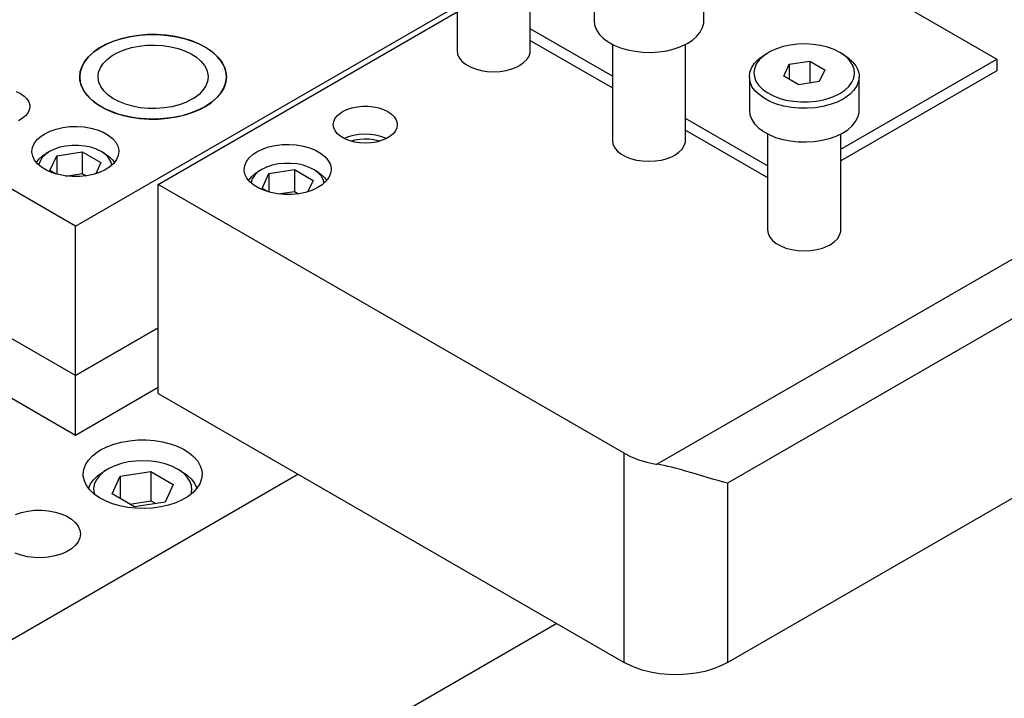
# Model space of a CAD drawing. Header units: inches. Extents: x 3 to 351, y 4 to 271.
# Tile 291 of 530: x 91.67 to 98.4, y 251.56 to 256.2. Entities that reach past the tile are written whole.
import ezdxf

# ---------------------------------------------------------------- set-up
doc = ezdxf.new("R2010")
doc.units = ezdxf.units.IN
doc.header["$LTSCALE"] = 0.5
doc.header["$MEASUREMENT"] = 0
doc.layers.add('DSS', color=7, linetype='Continuous')

msp = doc.modelspace()

# ---------------------------------------------------------------- linework, layer by layer
at = {"layer": 'DSS', "color": 30, "linetype": 'Continuous'}
for p, q in [((77.5758, 267.9231), (98.347, 255.931)), ((95.7211, 255.814), (95.1605, 256.1377)), ((95.1605, 256.0577), (95.7211, 255.734)), ((97.2818, 255.316), (98.347, 255.931)), ((98.347, 255.931), (98.347, 255.8509)), ((98.347, 255.8509), (97.2818, 255.2359)), ((96.7818, 255.2017), (96.2211, 255.5253)), ((96.2211, 255.4453), (96.7818, 255.1216))]:
    msp.add_line(p, q, dxfattribs=at)
at = {"layer": 'DSS', "color": 136, "linetype": 'Continuous'}
for p, q in [((94.6605, 256.6449), (94.6605, 255.9897)), ((95.1605, 255.9897), (95.1605, 256.6449)), ((95.5961, 256.4235), (95.5961, 256.1939)), ((96.3461, 256.1939), (96.3461, 256.4235)), ((95.5961, 256.1939), (95.6001, 256.1624)), ((95.6001, 256.1624), (95.612, 256.1315)), ((96.3371, 256.1467), (96.3451, 256.1779)), ((96.3451, 256.1779), (96.3461, 256.1939)), ((95.612, 256.1315), (95.6316, 256.102)), ((95.6316, 256.102), (95.6584, 256.0744)), ((96.2981, 256.0878), (96.3213, 256.1164)), ((96.3213, 256.1164), (96.3371, 256.1467)), ((95.6584, 256.0744), (95.6918, 256.0494)), ((95.6918, 256.0494), (95.7312, 256.0275)), ((95.7211, 256.0325), (95.7211, 255.3774)), ((95.7312, 256.0275), (95.7757, 256.0091)), ((96.1892, 256.0177), (96.2313, 256.038)), ((96.2211, 255.3774), (96.2211, 256.0325)), ((96.2313, 256.038), (96.2678, 256.0615)), ((96.2678, 256.0615), (96.2981, 256.0878)), ((96.9359, 256.0273), (96.8868, 256.0166)), ((96.9872, 256.0335), (96.9359, 256.0273)), ((97.0395, 256.0351), (96.9872, 256.0335)), ((97.0917, 256.0321), (97.0395, 256.0351)), ((97.1424, 256.0246), (97.0917, 256.0321)), ((97.1906, 256.0127), (97.1424, 256.0246)), ((95.7757, 256.0091), (95.8244, 255.9946)), ((95.8244, 255.9946), (95.8762, 255.9844)), ((95.8762, 255.9844), (95.93, 255.9787)), ((95.93, 255.9787), (95.9847, 255.9775)), ((95.9847, 255.9775), (96.0391, 255.981)), ((96.0391, 255.981), (96.0921, 255.9889)), ((96.0921, 255.9889), (96.1425, 256.0013)), ((96.1425, 256.0013), (96.1892, 256.0177)), ((96.719, 255.9306), (96.7525, 255.9556)), ((96.7546, 255.954), (96.7269, 255.9284)), ((96.7525, 255.9556), (96.7666, 255.9642)), ((96.7887, 255.977), (96.7546, 255.954)), ((96.7887, 255.977), (96.7666, 255.9642)), ((96.7999, 255.9832), (96.7887, 255.977)), ((96.8411, 256.0018), (96.7999, 255.9832)), ((96.8868, 256.0166), (96.8411, 256.0018)), ((97.2351, 255.9967), (97.1906, 256.0127)), ((97.2749, 255.977), (97.2351, 255.9967)), ((97.297, 255.9642), (97.2749, 255.977)), ((97.2855, 255.9706), (97.2749, 255.977)), ((97.3178, 255.9467), (97.2855, 255.9706)), ((97.297, 255.9642), (97.3327, 255.9403)), ((96.6727, 255.8735), (96.6922, 255.903)), ((96.6922, 255.903), (96.719, 255.9306)), ((96.7063, 255.9005), (96.6933, 255.8712)), ((96.7269, 255.9284), (96.7063, 255.9005)), ((96.8924, 255.8151), (96.9297, 255.8956)), ((96.9297, 255.8956), (97.0692, 255.9172)), ((96.9297, 255.8956), (96.9297, 255.7935)), ((97.0692, 255.9172), (97.1712, 255.8582)), ((97.0692, 255.9172), (97.0692, 255.7677)), ((97.3435, 255.9204), (97.3178, 255.9467)), ((97.3327, 255.9403), (97.3621, 255.9137)), ((97.3619, 255.892), (97.3435, 255.9204)), ((97.3726, 255.8624), (97.3619, 255.892)), ((97.3621, 255.9137), (97.3844, 255.8848)), ((96.6568, 255.8112), (96.6608, 255.8427)), ((96.6608, 255.8427), (96.6727, 255.8735)), ((96.6933, 255.8712), (96.6881, 255.8411)), ((96.6881, 255.8411), (96.691, 255.8109)), ((97.1712, 255.8582), (97.1339, 255.7777)), ((97.3703, 255.8021), (97.3755, 255.8322)), ((97.3755, 255.8322), (97.3726, 255.8624)), ((97.3844, 255.8848), (97.3992, 255.8544)), ((97.3992, 255.8544), (97.4062, 255.823)), ((97.4062, 255.823), (97.4068, 255.8112)), ((96.6568, 255.8112), (96.6568, 255.5815)), ((96.6569, 255.8071), (96.6568, 255.8112)), ((96.6619, 255.7756), (96.6569, 255.8071)), ((96.6748, 255.7449), (96.6619, 255.7756)), ((96.691, 255.8109), (96.7017, 255.7813)), ((96.7017, 255.7813), (96.7201, 255.753)), ((96.7201, 255.753), (96.7458, 255.7266)), ((96.9944, 255.7562), (96.8924, 255.8151)), ((97.1339, 255.7777), (96.9944, 255.7562)), ((97.3367, 255.745), (97.3573, 255.7728)), ((97.3573, 255.7728), (97.3703, 255.8021)), ((97.4028, 255.7796), (97.3909, 255.7488)), ((97.4068, 255.8112), (97.4028, 255.7796)), ((97.4068, 255.5815), (97.4068, 255.8112)), ((96.6953, 255.7156), (96.6748, 255.7449)), ((96.723, 255.6884), (96.6953, 255.7156)), ((96.7572, 255.6637), (96.723, 255.6884)), ((96.7458, 255.7266), (96.7781, 255.7028)), ((96.7781, 255.7028), (96.8163, 255.6821)), ((97.2521, 255.6843), (97.2749, 255.6963)), ((97.2749, 255.6963), (97.309, 255.7193)), ((97.309, 255.7193), (97.3367, 255.745)), ((97.3446, 255.6917), (97.3111, 255.6667)), ((97.3714, 255.7193), (97.3446, 255.6917)), ((97.3909, 255.7488), (97.3714, 255.7193)), ((96.7973, 255.6422), (96.7572, 255.6637)), ((96.8424, 255.6243), (96.7973, 255.6422)), ((96.8163, 255.6821), (96.8595, 255.6649)), ((96.8915, 255.6104), (96.8424, 255.6243)), ((96.8595, 255.6649), (96.9067, 255.6518)), ((96.9067, 255.6518), (96.9568, 255.643)), ((96.9568, 255.643), (97.0087, 255.6387)), ((97.0087, 255.6387), (97.0611, 255.6389)), ((97.0611, 255.6389), (97.1128, 255.6438)), ((97.1128, 255.6438), (97.1626, 255.6531)), ((97.2093, 255.6205), (97.1594, 255.6076)), ((97.1626, 255.6531), (97.2094, 255.6668)), ((97.2555, 255.6374), (97.2093, 255.6205)), ((97.2094, 255.6668), (97.2521, 255.6843)), ((97.297, 255.6581), (97.2555, 255.6374)), ((97.3111, 255.6667), (97.297, 255.6581)), ((96.6568, 255.5815), (96.6608, 255.55)), ((96.6608, 255.55), (96.6727, 255.5192)), ((96.9437, 255.6007), (96.8915, 255.6104)), ((96.9977, 255.5956), (96.9437, 255.6007)), ((97.0524, 255.595), (96.9977, 255.5956)), ((97.1067, 255.599), (97.0524, 255.595)), ((97.1594, 255.6076), (97.1067, 255.599)), ((97.3978, 255.5343), (97.4058, 255.5656)), ((97.4058, 255.5656), (97.4068, 255.5815)), ((96.6727, 255.5192), (96.6922, 255.4896)), ((96.6922, 255.4896), (96.719, 255.4621)), ((97.3587, 255.4755), (97.382, 255.5041)), ((97.382, 255.5041), (97.3978, 255.5343)), ((96.719, 255.4621), (96.7525, 255.4371)), ((96.7525, 255.4371), (96.7919, 255.4151)), ((96.7818, 255.4201), (96.7818, 254.765)), ((97.2499, 255.4054), (97.292, 255.4256)), ((97.2818, 254.765), (97.2818, 255.4201)), ((97.292, 255.4256), (97.3285, 255.4491)), ((97.3285, 255.4491), (97.3587, 255.4755)), ((96.7919, 255.4151), (96.8364, 255.3967)), ((96.8364, 255.3967), (96.8851, 255.3823)), ((96.8851, 255.3823), (96.9369, 255.3721)), ((96.9369, 255.3721), (96.9907, 255.3663)), ((96.9907, 255.3663), (97.0454, 255.3652)), ((97.0454, 255.3652), (97.0998, 255.3686)), ((97.0998, 255.3686), (97.1527, 255.3766)), ((97.1527, 255.3766), (97.2031, 255.3889)), ((97.2031, 255.3889), (97.2499, 255.4054))]:
    msp.add_line(p, q, dxfattribs=at)
at = {"layer": 'DSS', "color": 9, "linetype": 'Continuous'}
for p, q in [((92.0538, 253.7689), (87.2808, 256.5245)), ((92.0538, 253.7689), (87.2808, 256.5245)), ((92.0538, 254.7895), (94.6605, 256.2945)), ((92.6195, 255.0753), (94.6605, 256.2537)), ((92.4851, 256.0936), (92.424, 256.0841)), ((92.4329, 256.0858), (92.4943, 256.0946)), ((92.5478, 256.0985), (92.4851, 256.0936)), ((92.4943, 256.0946), (92.5571, 256.0988)), ((92.6111, 256.0988), (92.5478, 256.0985)), ((92.5571, 256.0988), (92.6204, 256.0985)), ((92.6739, 256.0946), (92.6111, 256.0988)), ((92.6204, 256.0985), (92.6831, 256.0936)), ((92.7353, 256.0858), (92.6739, 256.0946)), ((92.6831, 256.0936), (92.7442, 256.0841)), ((92.2597, 256.0304), (92.2142, 256.0051)), ((92.2205, 256.009), (92.2669, 256.0339)), ((92.3104, 256.0523), (92.2597, 256.0304)), ((92.2669, 256.0339), (92.3183, 256.0552)), ((92.3655, 256.0703), (92.3104, 256.0523)), ((92.3183, 256.0552), (92.3739, 256.0726)), ((92.424, 256.0841), (92.3655, 256.0703)), ((92.3739, 256.0726), (92.4329, 256.0858)), ((92.4883, 256.02), (92.5421, 256.0258)), ((92.5421, 256.0258), (92.5969, 256.0271)), ((92.5969, 256.0271), (92.6514, 256.0237)), ((92.6514, 256.0237), (92.7045, 256.0158)), ((92.7943, 256.0726), (92.7353, 256.0858)), ((92.7442, 256.0841), (92.8027, 256.0703)), ((92.8499, 256.0552), (92.7943, 256.0726)), ((92.8027, 256.0703), (92.8578, 256.0523)), ((92.9013, 256.0339), (92.8499, 256.0552)), ((92.8578, 256.0523), (92.9085, 256.0304)), ((92.9476, 256.009), (92.9013, 256.0339)), ((92.9085, 256.0304), (92.954, 256.0051)), ((92.1746, 255.9766), (92.1415, 255.9454)), ((92.1459, 255.9502), (92.18, 255.9809)), ((92.2142, 256.0051), (92.1746, 255.9766)), ((92.18, 255.9809), (92.2205, 256.009)), ((92.2703, 255.9297), (92.3038, 255.9548)), ((92.3038, 255.9548), (92.3432, 255.9768)), ((92.3432, 255.9768), (92.3877, 255.9952)), ((92.3877, 255.9952), (92.4364, 256.0098)), ((92.4364, 256.0098), (92.4883, 256.02)), ((92.7045, 256.0158), (92.755, 256.0035)), ((92.755, 256.0035), (92.8018, 255.9871)), ((92.8018, 255.9871), (92.8441, 255.9669)), ((92.8441, 255.9669), (92.8808, 255.9434)), ((92.9882, 255.9809), (92.9476, 256.009)), ((92.954, 256.0051), (92.9936, 255.9766)), ((93.0223, 255.9502), (92.9882, 255.9809)), ((92.9936, 255.9766), (93.0267, 255.9454)), ((94.6605, 255.9897), (94.6643, 255.9647)), ((94.6643, 255.9647), (94.6756, 255.9404)), ((95.152, 255.9524), (95.1595, 255.9772)), ((95.1595, 255.9772), (95.1605, 255.9897)), ((92.0538, 254.7895), (90.0385, 255.953)), ((92.1155, 255.9121), (92.0969, 255.8772)), ((92.0992, 255.8824), (92.1189, 255.9172)), ((92.1415, 255.9454), (92.1155, 255.9121)), ((92.1189, 255.9172), (92.1459, 255.9502)), ((92.224, 255.8726), (92.2435, 255.9021)), ((92.2435, 255.9021), (92.2703, 255.9297)), ((92.8808, 255.9434), (92.9112, 255.9171)), ((92.9112, 255.9171), (92.9347, 255.8885)), ((92.9347, 255.8885), (92.9507, 255.8583)), ((93.0493, 255.9172), (93.0223, 255.9502)), ((93.0267, 255.9454), (93.0527, 255.9121)), ((93.069, 255.8824), (93.0493, 255.9172)), ((93.0527, 255.9121), (93.0712, 255.8772)), ((94.6756, 255.9404), (94.694, 255.9176)), ((94.694, 255.9176), (94.719, 255.897)), ((94.719, 255.897), (94.7498, 255.8792)), ((95.0712, 255.8792), (95.0873, 255.8877)), ((95.0873, 255.8877), (95.1153, 255.907)), ((95.1153, 255.907), (95.1371, 255.9287)), ((95.1371, 255.9287), (95.152, 255.9524)), ((92.0833, 255.8101), (92.0873, 255.8466)), ((92.0862, 255.8412), (92.0833, 255.8101)), ((92.0969, 255.8772), (92.0862, 255.8412)), ((92.0873, 255.8466), (92.0992, 255.8824)), ((92.2081, 255.8101), (92.2121, 255.8417)), ((92.2121, 255.8417), (92.224, 255.8726)), ((92.9507, 255.8583), (92.959, 255.827)), ((92.959, 255.827), (92.9601, 255.8101)), ((93.0809, 255.8466), (93.069, 255.8824)), ((93.0712, 255.8772), (93.082, 255.8412)), ((93.0849, 255.8101), (93.0809, 255.8466)), ((93.082, 255.8412), (93.0849, 255.8101)), ((94.7498, 255.8792), (94.7855, 255.8647)), ((94.7855, 255.8647), (94.825, 255.8541)), ((94.825, 255.8541), (94.8671, 255.8476)), ((94.8671, 255.8476), (94.9105, 255.8454)), ((94.9105, 255.8454), (94.9539, 255.8476)), ((94.9539, 255.8476), (94.996, 255.8541)), ((94.996, 255.8541), (95.0355, 255.8647)), ((95.0355, 255.8647), (95.0712, 255.8792)), ((92.0849, 255.7868), (92.0833, 255.8101)), ((92.0833, 255.8101), (92.0873, 255.7737)), ((92.094, 255.7506), (92.0849, 255.7868)), ((92.0873, 255.7737), (92.0992, 255.7378)), ((92.2082, 255.8054), (92.2081, 255.8101)), ((92.2134, 255.7739), (92.2082, 255.8054)), ((92.2264, 255.7431), (92.2134, 255.7739)), ((92.9561, 255.7786), (92.9442, 255.7477)), ((92.9601, 255.8101), (92.9561, 255.7786)), ((93.0654, 255.7303), (93.079, 255.766)), ((93.0809, 255.7737), (93.069, 255.7378)), ((93.079, 255.766), (93.0847, 255.8023)), ((93.0849, 255.8101), (93.0809, 255.7737)), ((93.0847, 255.8023), (93.0849, 255.8101)), ((91.6489, 255.7095), (91.6781, 255.6953)), ((91.6781, 255.6953), (91.7026, 255.6784)), ((92.1109, 255.7154), (92.094, 255.7506)), ((92.0992, 255.7378), (92.1189, 255.7031)), ((92.1353, 255.6817), (92.1109, 255.7154)), ((92.1189, 255.7031), (92.1459, 255.6701)), ((92.2471, 255.7138), (92.2264, 255.7431)), ((92.2749, 255.6866), (92.2471, 255.7138)), ((92.3093, 255.6619), (92.2749, 255.6866)), ((92.8979, 255.6905), (92.8644, 255.6654)), ((92.9247, 255.7181), (92.8979, 255.6905)), ((92.9442, 255.7477), (92.9247, 255.7181)), ((93.0156, 255.6633), (93.0442, 255.6959)), ((93.0493, 255.7031), (93.0223, 255.6701)), ((93.0442, 255.6959), (93.0654, 255.7303)), ((93.069, 255.7378), (93.0493, 255.7031)), ((91.7026, 255.6784), (91.7217, 255.6594)), ((91.7217, 255.6594), (91.7347, 255.6387)), ((91.7347, 255.6387), (91.7414, 255.617)), ((92.167, 255.6501), (92.1353, 255.6817)), ((92.1459, 255.6701), (92.18, 255.6393)), ((92.2052, 255.621), (92.167, 255.6501)), ((92.18, 255.6393), (92.2205, 255.6112)), ((92.2496, 255.5949), (92.2052, 255.621)), ((92.3496, 255.6405), (92.3093, 255.6619)), ((92.3948, 255.6226), (92.3496, 255.6405)), ((92.444, 255.6087), (92.3948, 255.6226)), ((92.7622, 255.619), (92.7122, 255.606)), ((92.8085, 255.6359), (92.7622, 255.619)), ((92.85, 255.6566), (92.8085, 255.6359)), ((92.8644, 255.6654), (92.85, 255.6566)), ((92.9382, 255.6057), (92.9801, 255.6331)), ((92.9882, 255.6393), (92.9476, 255.6112)), ((92.9801, 255.6331), (93.0156, 255.6633)), ((93.0223, 255.6701), (92.9882, 255.6393)), ((91.729, 255.5628), (91.7129, 255.5429)), ((91.7389, 255.5841), (91.729, 255.5628)), ((91.7422, 255.606), (91.7389, 255.5841)), ((91.7414, 255.617), (91.7422, 255.606)), ((92.2205, 255.6112), (92.2669, 255.5864)), ((92.2992, 255.5723), (92.2496, 255.5949)), ((92.2669, 255.5864), (92.3183, 255.5651)), ((92.3534, 255.5535), (92.2992, 255.5723)), ((92.3183, 255.5651), (92.3739, 255.5477)), ((92.4113, 255.5387), (92.3534, 255.5535)), ((92.4962, 255.5991), (92.444, 255.6087)), ((92.5503, 255.5939), (92.4962, 255.5991)), ((92.6051, 255.5934), (92.5503, 255.5939)), ((92.6595, 255.5974), (92.6051, 255.5934)), ((92.7122, 255.606), (92.6595, 255.5974)), ((92.7442, 255.5361), (92.8027, 255.55)), ((92.8384, 255.561), (92.782, 255.5445)), ((92.8027, 255.55), (92.8578, 255.568)), ((92.8908, 255.5815), (92.8384, 255.561)), ((92.8578, 255.568), (92.9085, 255.5898)), ((92.9382, 255.6057), (92.8908, 255.5815)), ((92.9085, 255.5898), (92.9382, 255.6057)), ((92.9476, 255.6112), (92.9382, 255.6057)), ((93.8442, 255.5467), (93.8661, 255.5647)), ((93.8661, 255.5647), (93.879, 255.5728)), ((93.879, 255.5728), (93.9082, 255.587)), ((93.9082, 255.587), (93.9412, 255.598)), ((93.9412, 255.598), (93.977, 255.6055)), ((93.977, 255.6055), (94.0146, 255.6093)), ((94.0146, 255.6093), (94.0527, 255.6093)), ((94.0527, 255.6093), (94.0903, 255.6055)), ((94.0903, 255.6055), (94.1261, 255.598)), ((94.1261, 255.598), (94.1591, 255.587)), ((94.1591, 255.587), (94.1883, 255.5728)), ((94.1883, 255.5728), (94.2129, 255.556)), ((94.2129, 255.556), (94.2319, 255.5369)), ((91.691, 255.5248), (91.664, 255.5093)), ((91.7129, 255.5429), (91.691, 255.5248)), ((92.3739, 255.5477), (92.4329, 255.5345)), ((92.4719, 255.5283), (92.4113, 255.5387)), ((92.4329, 255.5345), (92.4943, 255.5257)), ((92.5344, 255.5224), (92.4719, 255.5283)), ((92.4943, 255.5257), (92.5571, 255.5214)), ((92.5976, 255.5211), (92.5344, 255.5224)), ((92.5571, 255.5214), (92.6204, 255.5217)), ((92.6606, 255.5244), (92.5976, 255.5211)), ((92.6204, 255.5217), (92.6831, 255.5267)), ((92.7224, 255.5322), (92.6606, 255.5244)), ((92.6831, 255.5267), (92.7442, 255.5361)), ((92.782, 255.5445), (92.7224, 255.5322)), ((93.8149, 255.4835), (93.8182, 255.5055)), ((93.8182, 255.4616), (93.8149, 255.4835)), ((93.8182, 255.5055), (93.8281, 255.5267)), ((93.8281, 255.5267), (93.8442, 255.5467)), ((94.2319, 255.5369), (94.245, 255.5162)), ((94.245, 255.5162), (94.2516, 255.4945)), ((94.2524, 255.4835), (94.2491, 255.4616)), ((94.2516, 255.4945), (94.2524, 255.4835)), ((91.8187, 255.4045), (91.8438, 255.421)), ((91.8438, 255.421), (91.881, 255.4392)), ((91.881, 255.4392), (91.9228, 255.4536)), ((91.9228, 255.4536), (91.9681, 255.4639)), ((91.9681, 255.4639), (92.0157, 255.4698)), ((92.0157, 255.4698), (92.0643, 255.4711)), ((92.0643, 255.4711), (92.1127, 255.4678)), ((92.1127, 255.4678), (92.1595, 255.46)), ((92.1595, 255.46), (92.2034, 255.4479)), ((92.2034, 255.4479), (92.2433, 255.4317)), ((92.2433, 255.4317), (92.2781, 255.4121)), ((93.8281, 255.4403), (93.8182, 255.4616)), ((93.8442, 255.4204), (93.8281, 255.4403)), ((93.8661, 255.4023), (93.8442, 255.4204)), ((93.9538, 255.4117), (93.9903, 255.4179)), ((93.9903, 255.4179), (94.0282, 255.4204)), ((94.0282, 255.4204), (94.0663, 255.419)), ((94.0663, 255.419), (94.1033, 255.4138)), ((94.2231, 255.4204), (94.2012, 255.4023)), ((94.2392, 255.4403), (94.2231, 255.4204)), ((94.2491, 255.4616), (94.2392, 255.4403)), ((91.7609, 255.3278), (91.7728, 255.3551)), ((91.7728, 255.3551), (91.7922, 255.3809)), ((91.7922, 255.3809), (91.8187, 255.4045)), ((92.2781, 255.4121), (92.3069, 255.3894)), ((92.3069, 255.3894), (92.3288, 255.3643)), ((92.3288, 255.3643), (92.3434, 255.3375)), ((93.4653, 255.3473), (93.5139, 255.3486)), ((93.5139, 255.3486), (93.5623, 255.3453)), ((93.8931, 255.3868), (93.8661, 255.4023)), ((93.8889, 255.3888), (93.9196, 255.4019)), ((93.9243, 255.3742), (93.8931, 255.3868)), ((93.9196, 255.4019), (93.9538, 255.4117)), ((93.9588, 255.3648), (93.9243, 255.3742)), ((93.934, 255.3711), (93.9631, 255.3797)), ((93.9957, 255.3591), (93.9588, 255.3648)), ((93.9631, 255.3797), (93.9943, 255.3852)), ((93.9943, 255.3852), (94.0268, 255.3876)), ((94.0337, 255.3572), (93.9957, 255.3591)), ((94.0268, 255.3876), (94.0594, 255.3866)), ((94.0716, 255.3591), (94.0337, 255.3572)), ((94.0594, 255.3866), (94.0913, 255.3824)), ((94.1085, 255.3648), (94.0716, 255.3591)), ((94.0913, 255.3824), (94.1214, 255.3751)), ((94.1033, 255.4138), (94.1383, 255.405)), ((94.143, 255.3742), (94.1085, 255.3648)), ((94.1214, 255.3751), (94.1333, 255.3711)), ((94.1383, 255.405), (94.1701, 255.3929)), ((94.1743, 255.3868), (94.143, 255.3742)), ((94.1701, 255.3929), (94.1784, 255.3888)), ((94.2012, 255.4023), (94.1743, 255.3868)), ((95.7211, 255.3774), (95.7249, 255.3523)), ((95.7249, 255.3523), (95.7362, 255.328)), ((96.2126, 255.34), (96.2202, 255.3648)), ((96.2202, 255.3648), (96.2211, 255.3774)), ((91.7569, 255.2998), (91.7609, 255.3278)), ((91.757, 255.2961), (91.7569, 255.2998)), ((91.762, 255.2681), (91.757, 255.2961)), ((92.3434, 255.3375), (92.3502, 255.3096)), ((92.3506, 255.2998), (92.3466, 255.2718)), ((92.3502, 255.3096), (92.3506, 255.2998)), ((93.2418, 255.2584), (93.2682, 255.282)), ((93.2682, 255.282), (93.2934, 255.2985)), ((93.2934, 255.2985), (93.3306, 255.3167)), ((93.3306, 255.3167), (93.3723, 255.3312)), ((93.3723, 255.3312), (93.4176, 255.3414)), ((93.4176, 255.3414), (93.4653, 255.3473)), ((93.5623, 255.3453), (93.609, 255.3375)), ((93.609, 255.3375), (93.653, 255.3254)), ((93.653, 255.3254), (93.6929, 255.3093)), ((93.6929, 255.3093), (93.7277, 255.2896)), ((93.7277, 255.2896), (93.7564, 255.2669)), ((95.7362, 255.328), (95.7546, 255.3052)), ((95.7546, 255.3052), (95.7796, 255.2846)), ((95.7796, 255.2846), (95.8104, 255.2668)), ((96.1479, 255.2753), (96.1759, 255.2946)), ((96.1759, 255.2946), (96.1977, 255.3164)), ((96.1977, 255.3164), (96.2126, 255.34)), ((91.7749, 255.241), (91.762, 255.2681)), ((91.7953, 255.2155), (91.7749, 255.241)), ((91.8227, 255.1922), (91.7953, 255.2155)), ((92.3153, 255.2188), (92.2889, 255.1952)), ((92.3348, 255.2445), (92.3153, 255.2188)), ((92.3466, 255.2718), (92.3348, 255.2445)), ((93.2105, 255.2054), (93.2223, 255.2326)), ((93.2223, 255.2326), (93.2418, 255.2584)), ((93.7564, 255.2669), (93.7784, 255.2418)), ((93.7784, 255.2418), (93.793, 255.215)), ((93.793, 255.215), (93.7997, 255.1872)), ((95.8104, 255.2668), (95.8461, 255.2524)), ((95.8461, 255.2524), (95.8856, 255.2417)), ((95.8856, 255.2417), (95.9277, 255.2352)), ((95.9277, 255.2352), (95.9711, 255.233)), ((95.9711, 255.233), (96.0145, 255.2352)), ((96.0145, 255.2352), (96.0566, 255.2417)), ((96.0566, 255.2417), (96.0961, 255.2524)), ((96.0961, 255.2524), (96.1318, 255.2668)), ((96.1318, 255.2668), (96.1479, 255.2753)), ((91.8562, 255.1719), (91.8227, 255.1922)), ((91.8951, 255.1549), (91.8562, 255.1719)), ((91.9383, 255.1419), (91.8951, 255.1549)), ((92.2178, 255.157), (92.1752, 255.1434)), ((92.2561, 255.1744), (92.2178, 255.157)), ((92.2889, 255.1952), (92.2561, 255.1744)), ((93.2065, 255.1773), (93.2105, 255.2054)), ((93.2065, 255.1736), (93.2065, 255.1773)), ((93.2116, 255.1457), (93.2065, 255.1736)), ((93.7962, 255.1493), (93.7843, 255.1221)), ((93.8002, 255.1773), (93.7962, 255.1493)), ((93.7997, 255.1872), (93.8002, 255.1773)), ((91.9845, 255.1331), (91.9383, 255.1419)), ((92.0326, 255.1289), (91.9845, 255.1331)), ((92.0813, 255.1292), (92.0326, 255.1289)), ((92.1293, 255.1341), (92.0813, 255.1292)), ((92.1752, 255.1434), (92.1293, 255.1341)), ((93.2245, 255.1185), (93.2116, 255.1457)), ((93.2449, 255.093), (93.2245, 255.1185)), ((93.2722, 255.0698), (93.2449, 255.093)), ((93.7649, 255.0963), (93.7384, 255.0727)), ((93.7843, 255.1221), (93.7649, 255.0963)), ((95.8014, 253.2382), (92.6195, 255.0753)), ((92.6195, 253.6464), (92.6195, 255.0753)), ((93.3058, 255.0494), (93.2722, 255.0698)), ((93.3447, 255.0325), (93.3058, 255.0494)), ((93.3878, 255.0194), (93.3447, 255.0325)), ((93.4341, 255.0107), (93.3878, 255.0194)), ((93.6248, 255.0209), (93.5788, 255.0116)), ((93.6674, 255.0345), (93.6248, 255.0209)), ((93.7056, 255.0519), (93.6674, 255.0345)), ((93.7384, 255.0727), (93.7056, 255.0519)), ((93.4822, 255.0064), (93.4341, 255.0107)), ((93.5309, 255.0067), (93.4822, 255.0064)), ((93.5788, 255.0116), (93.5309, 255.0067)), ((92.0538, 253.7689), (92.0538, 254.7895)), ((96.7818, 254.765), (96.7856, 254.74)), ((97.2733, 254.7277), (97.2808, 254.7524)), ((97.2808, 254.7524), (97.2818, 254.765)), ((96.7856, 254.74), (96.7969, 254.7156)), ((96.7969, 254.7156), (96.8153, 254.6928)), ((96.8153, 254.6928), (96.8403, 254.6722)), ((97.2086, 254.663), (97.2366, 254.6822)), ((97.2366, 254.6822), (97.2584, 254.704)), ((97.2584, 254.704), (97.2733, 254.7277)), ((96.5085, 251.8093), (101.4583, 254.667)), ((96.8403, 254.6722), (96.8711, 254.6544)), ((96.8711, 254.6544), (96.9068, 254.64)), ((96.9068, 254.64), (96.9463, 254.6294)), ((96.9463, 254.6294), (96.9884, 254.6229)), ((96.9884, 254.6229), (97.0318, 254.6207)), ((97.0318, 254.6207), (97.0752, 254.6229)), ((97.0752, 254.6229), (97.1173, 254.6294)), ((97.1173, 254.6294), (97.1568, 254.64)), ((97.1568, 254.64), (97.1925, 254.6544)), ((97.1925, 254.6544), (97.2086, 254.663)), ((92.0538, 253.3606), (90.5404, 254.2344)), ((92.0538, 253.7689), (92.6195, 254.0955)), ((92.6195, 254.0955), (92.0538, 253.7689)), ((92.0538, 253.3606), (92.0538, 253.7689)), ((92.6195, 253.6872), (92.0538, 253.3606)), ((92.6195, 253.6464), (95.8014, 251.8093)), ((95.8014, 253.2382), (95.8489, 253.2141)), ((95.8489, 253.2141), (95.9012, 253.1936)), ((95.9012, 253.1936), (95.9576, 253.1771)), ((95.9576, 253.1771), (96.0171, 253.1648)), ((96.0171, 253.1648), (96.0256, 253.1635)), ((96.0505, 253.1592), (96.0256, 253.1635)), ((96.0756, 253.1543), (96.0505, 253.1592)), ((96.1008, 253.1487), (96.0756, 253.1543)), ((96.1258, 253.1427), (96.1008, 253.1487)), ((96.1504, 253.1365), (96.1258, 253.1427)), ((96.1863, 253.1269), (96.1504, 253.1365)), ((96.2214, 253.117), (96.1863, 253.1269)), ((96.2554, 253.107), (96.2214, 253.117)), ((96.2883, 253.0972), (96.2554, 253.107)), ((96.3325, 253.0839), (96.2883, 253.0972)), ((96.3744, 253.0713), (96.3325, 253.0839)), ((96.4138, 253.0597), (96.3744, 253.0713)), ((96.4506, 253.0492), (96.4138, 253.0597)), ((96.4803, 253.0411), (96.4506, 253.0492)), ((96.508, 253.0342), (96.4803, 253.0411)), ((96.5085, 253.0341), (96.508, 253.0342)), ((95.3418, 252.0746), (90.7456, 249.421)), ((95.8205, 251.7988), (95.8014, 251.8093)), ((95.8701, 251.7762), (95.8205, 251.7988)), ((96.4611, 251.7852), (96.4088, 251.7647)), ((96.5085, 251.8093), (96.4611, 251.7852)), ((95.9242, 251.7573), (95.8701, 251.7762)), ((95.982, 251.7426), (95.9242, 251.7573)), ((96.0426, 251.7321), (95.982, 251.7426)), ((96.105, 251.7262), (96.0426, 251.7321)), ((96.1681, 251.7249), (96.105, 251.7262)), ((96.2311, 251.7281), (96.1681, 251.7249)), ((96.2928, 251.7359), (96.2311, 251.7281)), ((96.3524, 251.7482), (96.2928, 251.7359)), ((96.4088, 251.7647), (96.3524, 251.7482))]:
    msp.add_line(p, q, dxfattribs=at)
at = {"layer": 'DSS', "color": 96, "linetype": 'Continuous'}
for p, q in [((96.0256, 253.1635), (101.5877, 256.3747)), ((101.4583, 255.8918), (96.5085, 253.0341)), ((95.8014, 251.8093), (95.8014, 253.2382)), ((96.5085, 253.0341), (96.5085, 251.8093))]:
    msp.add_line(p, q, dxfattribs=at)
at = {"layer": 'DSS', "color": 132, "linetype": 'Continuous'}
for p, q in [((91.8322, 255.2722), (91.8549, 255.2871)), ((91.877, 255.2998), (91.849, 255.2805)), ((91.877, 255.2998), (91.8549, 255.2871)), ((91.9104, 255.316), (91.877, 255.2998)), ((91.877, 255.2998), (91.877, 255.2998)), ((91.9481, 255.3286), (91.9104, 255.316)), ((91.9262, 255.2714), (92.1005, 255.2984)), ((91.9891, 255.3372), (91.9481, 255.3286)), ((92.032, 255.3415), (91.9891, 255.3372)), ((92.0756, 255.3415), (92.032, 255.3415)), ((92.1185, 255.3372), (92.0756, 255.3415)), ((92.1005, 255.2984), (92.228, 255.2247)), ((92.1005, 255.2984), (92.1005, 255.1498)), ((92.1594, 255.3286), (92.1185, 255.3372)), ((92.1972, 255.316), (92.1594, 255.3286)), ((92.2305, 255.2998), (92.1972, 255.316)), ((92.2526, 255.2871), (92.2305, 255.2998)), ((92.2347, 255.2974), (92.2305, 255.2998)), ((92.2619, 255.2777), (92.2347, 255.2974)), ((92.2526, 255.2871), (92.2832, 255.2661)), ((91.7873, 255.2242), (91.8062, 255.2493)), ((91.8123, 255.2351), (91.8047, 255.2103)), ((91.8062, 255.2493), (91.8322, 255.2722)), ((91.8272, 255.2587), (91.8123, 255.2351)), ((91.849, 255.2805), (91.8272, 255.2587)), ((91.8795, 255.1708), (91.9262, 255.2714)), ((91.9262, 255.2714), (91.9262, 255.145)), ((92.228, 255.2247), (92.1926, 255.1483)), ((92.2828, 255.2556), (92.2619, 255.2777)), ((92.2967, 255.2318), (92.2828, 255.2556)), ((92.2832, 255.2661), (92.3073, 255.2426)), ((92.3033, 255.2069), (92.2967, 255.2318)), ((92.3073, 255.2426), (92.3202, 255.2242)), ((93.4386, 255.2147), (93.3977, 255.2061)), ((93.4815, 255.2191), (93.4386, 255.2147)), ((93.5251, 255.2191), (93.4815, 255.2191)), ((93.568, 255.2147), (93.5251, 255.2191)), ((93.609, 255.2061), (93.568, 255.2147)), ((91.8047, 255.2103), (91.8043, 255.2069)), ((91.9221, 255.1462), (91.8795, 255.1708)), ((91.9891, 255.1325), (92.1005, 255.1498)), ((92.1005, 255.1498), (92.128, 255.1339)), ((93.2558, 255.1268), (93.2817, 255.1497)), ((93.2985, 255.1581), (93.2768, 255.1363)), ((93.2817, 255.1497), (93.3045, 255.1646)), ((93.3266, 255.1773), (93.2985, 255.1581)), ((93.3266, 255.1773), (93.3045, 255.1646)), ((93.3599, 255.1935), (93.3266, 255.1773)), ((93.3266, 255.1773), (93.3266, 255.1773)), ((93.3291, 255.0483), (93.3758, 255.1489)), ((93.3977, 255.2061), (93.3599, 255.1935)), ((93.3758, 255.1489), (93.55, 255.1759)), ((93.3758, 255.1489), (93.3758, 255.0226)), ((93.55, 255.1759), (93.6776, 255.1022)), ((93.55, 255.1759), (93.55, 255.0273)), ((93.6467, 255.1935), (93.609, 255.2061)), ((93.6801, 255.1773), (93.6467, 255.1935)), ((93.7022, 255.1646), (93.6801, 255.1773)), ((93.6842, 255.1749), (93.6801, 255.1773)), ((93.7115, 255.1552), (93.6842, 255.1749)), ((93.7022, 255.1646), (93.7328, 255.1437)), ((93.7323, 255.1332), (93.7115, 255.1552)), ((93.2369, 255.1018), (93.2558, 255.1268)), ((93.2543, 255.0879), (93.2538, 255.0845)), ((93.2619, 255.1126), (93.2543, 255.0879)), ((93.2768, 255.1363), (93.2619, 255.1126)), ((93.6776, 255.1022), (93.6421, 255.0258)), ((93.7463, 255.1093), (93.7323, 255.1332)), ((93.7328, 255.1437), (93.7568, 255.1201)), ((93.7528, 255.0845), (93.7463, 255.1093)), ((93.7568, 255.1201), (93.7698, 255.1018)), ((93.3717, 255.0237), (93.3291, 255.0483)), ((93.4386, 255.0101), (93.55, 255.0273)), ((93.55, 255.0273), (93.5776, 255.0114)), ((92.2758, 253.1304), (92.2421, 253.1076)), ((92.2758, 253.1304), (92.2482, 253.1144)), ((92.2824, 253.1341), (92.2758, 253.1304)), ((92.3227, 253.1529), (92.2824, 253.1341)), ((92.3674, 253.1679), (92.3227, 253.1529)), ((92.4157, 253.1788), (92.3674, 253.1679)), ((92.4663, 253.1853), (92.4157, 253.1788)), ((92.518, 253.1872), (92.4663, 253.1853)), ((92.5696, 253.1844), (92.518, 253.1872)), ((92.6198, 253.1772), (92.5696, 253.1844)), ((92.6675, 253.1655), (92.6198, 253.1772)), ((92.7116, 253.1498), (92.6675, 253.1655)), ((92.7509, 253.1304), (92.7116, 253.1498)), ((92.7786, 253.1144), (92.7509, 253.1304)), ((92.7594, 253.1253), (92.7509, 253.1304)), ((92.1777, 253.0578), (92.2056, 253.085)), ((92.2149, 253.0822), (92.1947, 253.0547)), ((92.2056, 253.085), (92.2401, 253.1096)), ((92.2421, 253.1076), (92.2149, 253.0822)), ((92.2401, 253.1096), (92.2482, 253.1144)), ((92.3043, 252.9609), (92.3603, 253.0816)), ((92.3603, 253.0816), (92.5694, 253.114)), ((92.3603, 253.0816), (92.3603, 252.9285)), ((92.5694, 253.114), (92.7225, 253.0256)), ((92.5694, 253.114), (92.5694, 252.9139)), ((92.7917, 253.1019), (92.7594, 253.1253)), ((92.7786, 253.1144), (92.8143, 253.0905)), ((92.8173, 253.0759), (92.7917, 253.1019)), ((92.8143, 253.0905), (92.8437, 253.0638)), ((92.8357, 253.0479), (92.8173, 253.0759)), ((92.8437, 253.0638), (92.866, 253.035)), ((92.1438, 252.9979), (92.1569, 253.0286)), ((92.1569, 253.0286), (92.1777, 253.0578)), ((92.1822, 253.0256), (92.1775, 252.9959)), ((92.1775, 252.9959), (92.1808, 252.966)), ((92.1947, 253.0547), (92.1822, 253.0256)), ((92.7225, 253.0256), (92.6665, 252.9048)), ((92.8464, 253.0187), (92.8357, 253.0479)), ((92.8492, 252.9888), (92.8464, 253.0187)), ((92.866, 253.035), (92.8808, 253.0046)), ((92.8808, 253.0046), (92.883, 252.9979)), ((92.1808, 252.966), (92.1827, 252.959)), ((92.4573, 252.8725), (92.3043, 252.9609)), ((92.8441, 252.959), (92.8492, 252.9888)), ((92.4244, 252.8915), (92.5694, 252.9139)), ((92.6665, 252.9048), (92.4573, 252.8725)), ((92.5694, 252.9139), (92.6023, 252.8949))]:
    msp.add_line(p, q, dxfattribs=at)
at = {"layer": 'DSS', "color": 254, "linetype": 'Continuous'}
for p, q in [((92.2261, 253.2611), (92.2691, 253.2827)), ((92.2691, 253.2827), (92.317, 253.3006)), ((92.317, 253.3006), (92.3686, 253.3144)), ((92.3686, 253.3144), (92.4232, 253.324)), ((92.4232, 253.324), (92.4795, 253.329)), ((92.4795, 253.329), (92.5364, 253.3294)), ((92.5364, 253.3294), (92.5929, 253.3253)), ((92.5929, 253.3253), (92.6479, 253.3166)), ((92.6479, 253.3166), (92.7002, 253.3036)), ((92.7002, 253.3036), (92.7488, 253.2864)), ((92.7488, 253.2864), (92.7928, 253.2655)), ((92.7928, 253.2655), (92.8313, 253.2413)), ((92.1426, 253.1911), (92.1695, 253.2201)), ((92.1695, 253.2201), (92.2031, 253.2467)), ((92.2031, 253.2467), (92.2261, 253.2611)), ((92.8313, 253.2413), (92.8636, 253.2142)), ((92.8636, 253.2142), (92.8889, 253.1847)), ((92.1111, 253.1281), (92.123, 253.1603)), ((92.123, 253.1603), (92.1426, 253.1911)), ((92.8889, 253.1847), (92.9069, 253.1535)), ((92.9069, 253.1535), (92.9172, 253.1211)), ((89.3314, 250.6458), (93.574, 253.0953)), ((92.1071, 253.0953), (92.1111, 253.1281)), ((92.1077, 253.0827), (92.1071, 253.0953)), ((92.1148, 253.05), (92.1077, 253.0827)), ((92.9156, 253.0625), (92.9037, 253.0303)), ((92.9196, 253.0953), (92.9156, 253.0625)), ((92.9172, 253.1211), (92.9196, 253.0953)), ((92.1296, 253.0183), (92.1148, 253.05)), ((92.1521, 252.9881), (92.1296, 253.0183)), ((92.8841, 252.9994), (92.8573, 252.9704)), ((92.9037, 253.0303), (92.8841, 252.9994)), ((92.1816, 252.9599), (92.1521, 252.9881)), ((92.2177, 252.9345), (92.1816, 252.9599)), ((92.2595, 252.9122), (92.2177, 252.9345)), ((92.8236, 252.9439), (92.7839, 252.9203)), ((92.8573, 252.9704), (92.8236, 252.9439)), ((92.3064, 252.8935), (92.2595, 252.9122)), ((92.3574, 252.8787), (92.3064, 252.8935)), ((92.4114, 252.8682), (92.3574, 252.8787)), ((92.4674, 252.8622), (92.4114, 252.8682)), ((92.5243, 252.8608), (92.4674, 252.8622)), ((92.581, 252.864), (92.5243, 252.8608)), ((92.6364, 252.8717), (92.581, 252.864)), ((92.6893, 252.8839), (92.6364, 252.8717)), ((92.7388, 252.9002), (92.6893, 252.8839)), ((92.7839, 252.9203), (92.7388, 252.9002)), ((91.6436, 252.8195), (91.6845, 252.8334)), ((91.6845, 252.8334), (91.7287, 252.8431)), ((91.7287, 252.8431), (91.7752, 252.8484)), ((91.7752, 252.8484), (91.8226, 252.8491)), ((91.8226, 252.8491), (91.8695, 252.8452)), ((91.8695, 252.8452), (91.9146, 252.8369)), ((91.9146, 252.8369), (91.9567, 252.8242)), ((91.9567, 252.8242), (91.9945, 252.8077)), ((91.9945, 252.8077), (92.0269, 252.7878)), ((92.0269, 252.7878), (92.053, 252.7649)), ((92.053, 252.7649), (92.0722, 252.7399)), ((92.0722, 252.7399), (92.0838, 252.7134)), ((92.0835, 252.6598), (92.0717, 252.6333)), ((92.0875, 252.687), (92.0835, 252.6598)), ((92.0838, 252.7134), (92.0875, 252.687)), ((92.0523, 252.6083), (92.0259, 252.5856)), ((92.0717, 252.6333), (92.0523, 252.6083)), ((91.683, 252.5411), (91.6423, 252.5551)), ((91.7272, 252.5312), (91.683, 252.5411)), ((91.7737, 252.5257), (91.7272, 252.5312)), ((91.821, 252.5249), (91.7737, 252.5257)), ((91.868, 252.5286), (91.821, 252.5249)), ((91.9132, 252.5368), (91.868, 252.5286)), ((91.9553, 252.5493), (91.9132, 252.5368)), ((91.9933, 252.5657), (91.9553, 252.5493)), ((92.0259, 252.5856), (91.9933, 252.5657)), ((95.3418, 252.0746), (89.3314, 248.6046))]:
    msp.add_line(p, q, dxfattribs=at)

doc.saveas('drawing.dxf')
